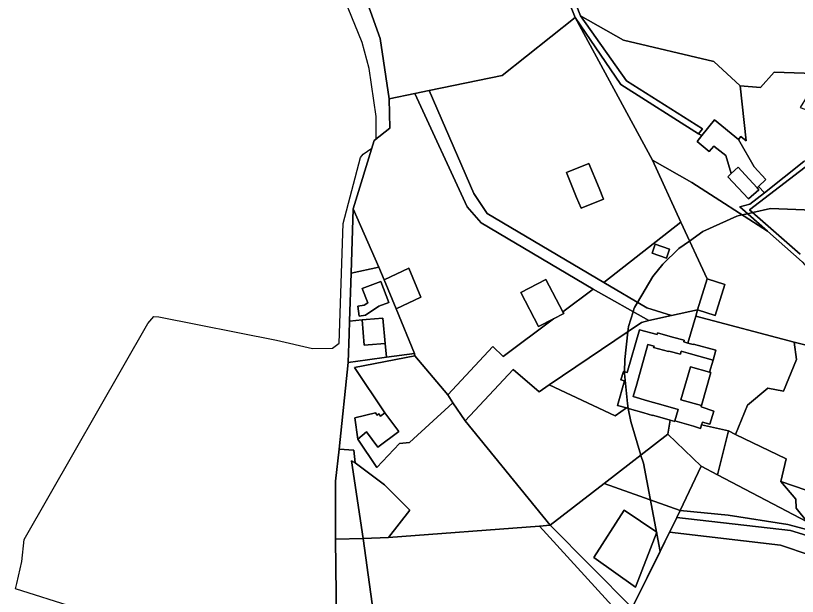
# Model space of a CAD drawing. Extents: x -477304 to -465429, y -1159113 to -1149210.
# Drawn here: x -469136.7 to -468805.4, y -1152635 to -1152388.7 of the extents above; entities that cross this region are included whole.
import ezdxf

# ---------------------------------------------------------------- set-up
doc = ezdxf.new("R2010")
doc.units = 0
for name, color, linetype in [('BPEJ_s', 7, 'Continuous'), ('orna_s', 7, 'Continuous'), ('ostatni_s', 7, 'Continuous'), ('PUPFL_s', 7, 'Continuous'), ('trav_porost_s', 7, 'Continuous'), ('zahrada_s', 7, 'Continuous')]:
    doc.layers.add(name, color=color, linetype=linetype)

msp = doc.modelspace()

# ---------------------------------------------------------------- linework, layer by layer
at = {"layer": 'BPEJ_s'}
for points in [[(-469010.81, -1152529.93), (-469002.33, -1152529.72), (-468999.57, -1152527.6), (-468997.87, -1152476.9), (-468990.45, -1152448.91), (-468989.39, -1152447.42), (-468985.67, -1152444.89), (-468984.68, -1152441.68), (-468983.87, -1152441.04), (-468983.87, -1152431.52), (-468986.84, -1152411.16), (-468989.81, -1152400.13), (-468995.75, -1152385.49), (-468992.36, -1152345.83), (-468994.9, -1152330.35), (-468996.17, -1152317.83), (-468995, -1152315.63), (-468982.18, -1152291.53), (-468967.33, -1152229.6), (-468956.42, -1152199.19), (-468951.81, -1152186.35)], [(-469086.74, -1152647.64), (-469136.66, -1152631.82), (-469136.16, -1152629.61), (-469134.04, -1152620.28), (-469132.98, -1152610.95), (-469080.59, -1152519.32), (-469078.05, -1152516.35), (-469076.02, -1152516.46), (-469026.08, -1152526.32), (-469010.81, -1152529.93), (-469002.33, -1152529.72), (-468999.57, -1152527.6), (-468997.87, -1152476.9), (-468990.45, -1152448.91), (-468989.39, -1152447.42), (-468985.67, -1152444.89), (-468984.68, -1152441.68), (-468983.87, -1152441.04), (-468983.87, -1152431.52), (-468986.84, -1152411.16), (-468989.81, -1152400.13), (-468995.75, -1152385.49)], [(-468799.99, -1152617.52), (-468812.5, -1152613.28), (-468859.51, -1152607.85), (-468863.55, -1152615.99), (-468870.59, -1152578.56), (-468871.66, -1152575.33), (-468871.74, -1152575.1), (-468875.92, -1152560.89), (-468877.01, -1152555.3), (-468877.4, -1152553.26), (-468878.67, -1152540.53), (-468878.66, -1152540.14), (-468878.65, -1152539.75), (-468878.46, -1152534.59), (-468877.22, -1152522.85), (-468876.98, -1152520.6), (-468874.99, -1152514.29), (-468874.66, -1152513.25), (-468874.43, -1152512.54), (-468873.1, -1152510.3), (-468866.58, -1152499.39), (-468862.34, -1152494.08), (-468855.56, -1152487.51), (-468851.02, -1152484.3), (-468845.37, -1152480.3), (-468830.95, -1152473.72), (-468829.96, -1152473.5), (-468828.73, -1152473.23), (-468826.43, -1152472.71), (-468824.28, -1152472.23), (-468816.74, -1152470.54), (-468795.32, -1152471.39)], [(-468795.32, -1152471.39), (-468816.74, -1152470.54), (-468824.28, -1152472.23), (-468826.43, -1152472.71), (-468828.73, -1152473.23), (-468829.96, -1152473.5), (-468830.95, -1152473.72), (-468845.37, -1152480.3), (-468851.02, -1152484.3), (-468855.56, -1152487.51), (-468862.34, -1152494.08), (-468866.58, -1152499.39), (-468873.1, -1152510.3), (-468874.43, -1152512.54), (-468874.66, -1152513.25), (-468874.99, -1152514.29), (-468876.98, -1152520.6), (-468877.22, -1152522.85), (-468878.46, -1152534.59), (-468878.65, -1152539.75), (-468878.66, -1152540.14), (-468878.67, -1152540.53), (-468877.4, -1152553.26), (-468877.01, -1152555.3), (-468875.92, -1152560.89), (-468871.74, -1152575.1), (-468871.66, -1152575.33), (-468870.59, -1152578.56), (-468863.55, -1152615.99), (-468875.41, -1152639.88)], [(-469086.74, -1152647.64), (-469136.66, -1152631.82), (-469136.16, -1152629.61), (-469134.04, -1152620.28), (-469132.98, -1152610.95), (-469080.59, -1152519.32), (-469078.05, -1152516.35), (-469076.02, -1152516.46), (-469026.08, -1152526.32), (-469010.81, -1152529.93)], [(-468785.85, -1152749.76), (-468831.94, -1152758.74), (-468833.26, -1152736.25), (-468875.41, -1152639.88), (-468863.55, -1152615.99), (-468859.51, -1152607.85), (-468812.5, -1152613.28), (-468799.99, -1152617.52)]]:
    msp.add_lwpolyline(points, dxfattribs=at)
at = {"layer": 'orna_s'}
for points in [[(-468980.13, -1152557.2), (-468993.09, -1152537.98), (-468967.46, -1152532.98), (-468953.53, -1152549.54), (-468951.41, -1152552.89), (-468969.73, -1152569.76), (-468973.94, -1152570.19), (-468983.55, -1152580.4), (-468991.6, -1152568.29), (-468987.98, -1152565.21), (-468983.21, -1152571.67), (-468974.3, -1152565.08)], [(-468878.77, -1152598.47), (-468864.91, -1152607.77), (-468873.92, -1152631.15), (-468891.58, -1152618.53)]]:
    msp.add_lwpolyline(points, close=True, dxfattribs=at)
at = {"layer": 'ostatni_s'}
for points in [[(-468920.32, -1152321.98), (-468929.24, -1152287.56), (-468927.23, -1152287.18), (-468917.94, -1152321.66), (-468911.58, -1152352.42), (-468897.2, -1152388.73), (-468877.71, -1152416.31), (-468845.57, -1152436.77), (-468847.29, -1152438.82), (-468880.11, -1152417.89), (-468899.56, -1152389.47), (-468914.1, -1152353.33)], [(-468840.78, -1152408.15), (-468829.54, -1152418.51), (-468827.03, -1152441.76), (-468829.28, -1152439.93), (-468830.28, -1152441.24), (-468840.43, -1152432.94), (-468845.84, -1152439.52), (-468847.29, -1152438.82), (-468845.57, -1152436.77), (-468877.71, -1152416.31), (-468897.2, -1152388.73), (-468879.04, -1152399.05)], [(-468939.33, -1152476.59), (-468945.34, -1152469.74), (-468967.45, -1152421.76), (-468961.35, -1152420.5), (-468942.46, -1152464.09), (-468936.84, -1152472.6), (-468887.41, -1152501.82), (-468869.12, -1152512.66), (-468858.76, -1152515.92), (-468868.36, -1152518.05), (-468891.96, -1152504.65)], [(-468830.28, -1152441.24), (-468823.68, -1152452.81), (-468818.68, -1152458.23), (-468821.79, -1152461.1), (-468822.43, -1152461.68), (-468827.42, -1152456.26), (-468830.47, -1152452.95), (-468833.44, -1152455.72), (-468835.7, -1152447.96), (-468840.81, -1152444), (-468842.68, -1152446.38), (-468847.85, -1152442.01), (-468845.84, -1152439.52), (-468840.43, -1152432.94)], [(-468903.15, -1152455.29), (-468893.7, -1152451.44), (-468889.37, -1152461.87), (-468887.58, -1152466.49), (-468897.03, -1152470.33), (-468898.99, -1152465.77)], [(-468833.44, -1152455.72), (-468830.47, -1152452.95), (-468827.42, -1152456.26), (-468822.43, -1152461.68), (-468821.66, -1152462.51), (-468826.02, -1152466.46), (-468834.82, -1152457.01)], [(-468859.49, -1152487.71), (-468860.81, -1152491.55), (-468866.92, -1152489.45), (-468865.62, -1152485.62)], [(-468975.42, -1152513.05), (-468980.52, -1152500.69), (-468970.09, -1152495.8), (-468964.99, -1152508.12)], [(-468982.73, -1152511.94), (-468988.45, -1152515.76), (-468991.14, -1152516.1), (-468991.68, -1152511.86), (-468988.99, -1152511.52), (-468987.44, -1152510.57), (-468989.77, -1152504.43), (-468981.91, -1152501.46), (-468978.55, -1152510.36)], [(-468904.74, -1152514.26), (-468904.36, -1152514.99), (-468908.7, -1152517.24), (-468915.13, -1152520.58), (-468922.5, -1152506.14), (-468911.95, -1152500.58)], [(-468836.1, -1152502.75), (-468840.17, -1152515.82), (-468847.7, -1152513.47), (-468843.63, -1152500.4)], [(-468981.03, -1152517.02), (-468980.11, -1152527.7), (-468987.25, -1152528.32), (-468988.89, -1152528.46), (-468989.81, -1152517.78), (-468988.17, -1152517.64)], [(-468868.79, -1152528.15), (-468873.43, -1152544.97), (-468874.96, -1152550.26), (-468868.88, -1152552.03), (-468862.22, -1152553.93), (-468855.84, -1152555.74), (-468857.24, -1152560.56), (-468857.33, -1152560.82), (-468859.24, -1152560.27), (-468863.67, -1152558.99), (-468866.69, -1152558.13), (-468866.72, -1152558.26), (-468870.36, -1152557.21), (-468876.46, -1152555.46), (-468877.74, -1152555.09), (-468881.61, -1152553.99), (-468878.57, -1152543.55), (-468880.13, -1152543.12), (-468879.1, -1152539.63), (-468877.54, -1152540.04), (-468872.25, -1152521.91), (-468864.79, -1152523.97), (-468864.59, -1152523.26), (-468858.22, -1152525.04), (-468853.32, -1152526.4), (-468853.52, -1152527.11), (-468851.72, -1152527.61), (-468849.45, -1152528.23), (-468849.38, -1152527.99), (-468839.9, -1152530.58), (-468841.09, -1152534.78), (-468850.59, -1152532.11), (-468854.59, -1152531.03), (-468854.95, -1152532.35), (-468859.87, -1152530.99), (-468859.92, -1152531.21), (-468866.26, -1152529.46), (-468866.08, -1152528.88)], [(-468857.24, -1152560.56), (-468855.84, -1152555.74), (-468862.22, -1152553.93), (-468868.88, -1152552.03), (-468874.96, -1152550.26), (-468873.43, -1152544.97), (-468868.79, -1152528.15), (-468866.08, -1152528.88), (-468866.26, -1152529.46), (-468859.92, -1152531.21), (-468859.87, -1152530.99), (-468854.95, -1152532.35), (-468854.59, -1152531.03), (-468850.59, -1152532.11), (-468841.09, -1152534.78), (-468842.55, -1152539.95), (-468850.71, -1152537.68), (-468854.72, -1152551.62), (-468845.98, -1152554.11), (-468846.13, -1152554.67), (-468840.79, -1152556.4), (-468842.46, -1152562.03), (-468844.01, -1152561.6), (-468845.54, -1152561.09), (-468845.92, -1152562.28), (-468846.4, -1152563.75), (-468849.36, -1152562.82)], [(-468877.74, -1152555.09), (-468876.46, -1152555.46), (-468870.36, -1152557.21), (-468866.72, -1152558.26), (-468866.69, -1152558.13), (-468863.67, -1152558.99), (-468859.24, -1152560.27), (-468860.27, -1152566.23), (-468887.24, -1152587.08), (-468910.1, -1152604.81), (-468946.15, -1152560.59), (-468925.86, -1152538.83), (-468914.83, -1152548.24), (-468910.54, -1152545.35), (-468882.62, -1152558.43)], [(-468842.55, -1152539.95), (-468842.01, -1152540.11), (-468845.98, -1152554.11), (-468854.72, -1152551.62), (-468850.71, -1152537.68)], [(-468974.3, -1152565.08), (-468983.21, -1152571.67), (-468987.98, -1152565.21), (-468991.6, -1152568.29), (-468992.91, -1152559.23), (-468984.17, -1152557.19), (-468983.42, -1152558.2), (-468982.67, -1152557.64), (-468981.98, -1152558.57), (-468980.13, -1152557.2)], [(-468801.25, -1152603.44), (-468805.8, -1152597.63), (-468806.02, -1152593.79), (-468812.37, -1152586.24), (-468790.44, -1152593.75), (-468775.13, -1152599.7), (-468778.69, -1152602.17), (-468778.32, -1152609.87), (-468785.34, -1152607.47), (-468791.29, -1152608.49)], [(-468776.04, -1152616.91), (-468808.22, -1152607.11), (-468856.41, -1152601.61), (-468855.02, -1152598.57), (-468834.69, -1152600.57), (-468809.35, -1152604.49), (-468791.37, -1152609.32), (-468785.16, -1152611.14), (-468770.58, -1152615.93), (-468745.89, -1152619.16), (-468733.34, -1152609.1), (-468713.22, -1152592.98), (-468711.46, -1152591.57), (-468698.26, -1152595.27), (-468697.24, -1152594.11), (-468695.42, -1152595.31), (-468697.41, -1152597.85), (-468711.48, -1152594.22), (-468729.69, -1152608.96), (-468745.82, -1152621.84)]]:
    msp.add_lwpolyline(points, close=True, dxfattribs=at)
for points in [[(-468803.31, -1152493.14), (-468818, -1152480.15), (-468829.78, -1152469.76), (-468825.52, -1152468.68), (-468819.22, -1152463.9), (-468802.58, -1152450.55)], [(-468800.19, -1152451.62), (-468825.6, -1152471.07), (-468804.22, -1152489.91)]]:
    msp.add_lwpolyline(points, dxfattribs=at)
at = {"layer": 'PUPFL_s'}
for points in [[(-468911.58, -1152352.42), (-468917.94, -1152321.66), (-468927.23, -1152287.18), (-468924.43, -1152286.65), (-468912.01, -1152318.25), (-468898, -1152345.46), (-468893.93, -1152352.84), (-468845.93, -1152345.71), (-468811.17, -1152338.32), (-468803.01, -1152337.62), (-468804.27, -1152355.55), (-468802.36, -1152370.38), (-468797.97, -1152379.35), (-468787.93, -1152390.52), (-468776.53, -1152400.21), (-468753.37, -1152410.26), (-468784.54, -1152415.84), (-468798.29, -1152413.25), (-468815.23, -1152412.65), (-468821.05, -1152419.11), (-468829.54, -1152418.51), (-468840.78, -1152408.15), (-468879.04, -1152399.05), (-468897.2, -1152388.73)], [(-468801.25, -1152603.44), (-468839.22, -1152583.49), (-468834.6, -1152564.86), (-468831.54, -1152566.34), (-468810.08, -1152576.69), (-468812.37, -1152586.24), (-468806.02, -1152593.79), (-468805.8, -1152597.63)], [(-468846.15, -1152579.85), (-468839.22, -1152583.49), (-468801.25, -1152603.44), (-468791.29, -1152608.49), (-468791.37, -1152609.32), (-468809.35, -1152604.49), (-468834.69, -1152600.57), (-468855.02, -1152598.57)], [(-468745.82, -1152621.84), (-468729.69, -1152608.96), (-468697.61, -1152607.91), (-468700.56, -1152669.86), (-468728.66, -1152679.08), (-468750.15, -1152721.22), (-468849.28, -1152683.67), (-468875.41, -1152639.88), (-468856.41, -1152601.61), (-468808.22, -1152607.11), (-468776.04, -1152616.91)], [(-468989.39, -1152610.41), (-468982.32, -1152661.73), (-468969.45, -1152692.11), (-468955.27, -1152695.53), (-468954.19, -1152702.26), (-468942.65, -1152706.95), (-468942.59, -1152715.55), (-468932.17, -1152721.77), (-468922.28, -1152726.31), (-468903.6, -1152729.25), (-468895.46, -1152749.27), (-468900.39, -1152748.32), (-468901.47, -1152743.37), (-468913.66, -1152733.91), (-468930.31, -1152734.39), (-468953.26, -1152715.76), (-468965.18, -1152703.95), (-469000.6, -1152657.27), (-469001.11, -1152610.72)]]:
    msp.add_lwpolyline(points, close=True, dxfattribs=at)
msp.add_lwpolyline([(-468990.31, -1152375.28), (-468982.16, -1152398.43), (-468978.29, -1152423.99), (-468978.13, -1152436.45), (-468984.68, -1152441.68), (-468993.6, -1152470.69), (-468994.49, -1152497.9), (-468995.19, -1152518.24), (-468995.37, -1152523.6), (-468995.79, -1152535.82), (-468999.61, -1152572.64), (-469001.08, -1152586.16), (-469001.11, -1152610.72), (-469000.6, -1152657.27), (-468965.18, -1152703.95), (-468953.26, -1152715.76), (-468930.31, -1152734.39), (-468913.66, -1152733.91), (-468901.47, -1152743.37), (-468925.91, -1152766.16), (-468929.26, -1152769.58), (-468999.13, -1152839.09)], dxfattribs=at)
at = {"layer": 'trav_porost_s'}
for points in [[(-468914.1, -1152353.33), (-468899.56, -1152389.47), (-468930.5, -1152414.15), (-468961.35, -1152420.5), (-468967.45, -1152421.76), (-468978.29, -1152423.99), (-468982.16, -1152398.43), (-468990.31, -1152375.28)], [(-468804.22, -1152489.91), (-468825.6, -1152471.07), (-468800.19, -1152451.62)]]:
    msp.add_lwpolyline(points, dxfattribs=at)
for points in [[(-468930.5, -1152414.15), (-468899.56, -1152389.47), (-468866.78, -1152449.98), (-468854.71, -1152476.27), (-468887.41, -1152501.82), (-468936.84, -1152472.6), (-468942.46, -1152464.09), (-468961.35, -1152420.5)], [(-468798.29, -1152413.25), (-468798.26, -1152418.03), (-468804.24, -1152427.61), (-468765.1, -1152441.7), (-468746.29, -1152440.57), (-468751.21, -1152445.23), (-468772.14, -1152444.23), (-468793.54, -1152446.16), (-468802.58, -1152450.55), (-468819.22, -1152463.9), (-468821.79, -1152461.1), (-468818.68, -1152458.23), (-468823.68, -1152452.81), (-468830.28, -1152441.24), (-468829.28, -1152439.93), (-468827.03, -1152441.76), (-468829.54, -1152418.51), (-468821.05, -1152419.11), (-468815.23, -1152412.65)], [(-468978.13, -1152436.45), (-468978.29, -1152423.99), (-468967.45, -1152421.76), (-468945.34, -1152469.74), (-468939.33, -1152476.59), (-468891.96, -1152504.65), (-468904.74, -1152514.26), (-468911.95, -1152500.58), (-468922.5, -1152506.14), (-468915.13, -1152520.58), (-468908.7, -1152517.24), (-468930.02, -1152533.28), (-468934.47, -1152529.07), (-468953.53, -1152549.54), (-468967.46, -1152532.98), (-468967.59, -1152532.04), (-468975.42, -1152513.05), (-468964.99, -1152508.12), (-468970.09, -1152495.8), (-468980.52, -1152500.69), (-468982.71, -1152495.38), (-468993.6, -1152470.69), (-468984.68, -1152441.68)], [(-468784.44, -1152532.92), (-468806.77, -1152527.15), (-468848.4, -1152516.22), (-468847.7, -1152513.47), (-468840.17, -1152515.82), (-468836.1, -1152502.75), (-468843.63, -1152500.4), (-468854.71, -1152476.27), (-468866.78, -1152449.98), (-468850.13, -1152459.42), (-468818, -1152480.15), (-468803.31, -1152493.14), (-468778.08, -1152521.89), (-468769.05, -1152537.02)], [(-468903.15, -1152455.29), (-468898.99, -1152465.77), (-468897.03, -1152470.33), (-468887.58, -1152466.49), (-468889.37, -1152461.87), (-468893.7, -1152451.44)], [(-468994.49, -1152497.9), (-468993.6, -1152470.69), (-468982.71, -1152495.38)], [(-468847.7, -1152513.47), (-468858.76, -1152515.92), (-468869.12, -1152512.66), (-468887.41, -1152501.82), (-468854.71, -1152476.27), (-468843.63, -1152500.4)], [(-468859.49, -1152487.71), (-468865.62, -1152485.62), (-468866.92, -1152489.45), (-468860.81, -1152491.55)], [(-468979.43, -1152533.52), (-468980.11, -1152527.7), (-468981.03, -1152517.02), (-468988.17, -1152517.64), (-468989.81, -1152517.78), (-468995.19, -1152518.24), (-468994.49, -1152497.9), (-468982.71, -1152495.38), (-468980.52, -1152500.69), (-468975.42, -1152513.05), (-468967.59, -1152532.04)], [(-468988.45, -1152515.76), (-468982.73, -1152511.94), (-468978.55, -1152510.36), (-468981.91, -1152501.46), (-468989.77, -1152504.43), (-468987.44, -1152510.57), (-468988.99, -1152511.52), (-468991.68, -1152511.86), (-468991.14, -1152516.1)], [(-468891.96, -1152504.65), (-468868.36, -1152518.05), (-468871.35, -1152518.89), (-468910.54, -1152545.35), (-468914.83, -1152548.24), (-468925.86, -1152538.83), (-468946.15, -1152560.59), (-468951.41, -1152552.89), (-468953.53, -1152549.54), (-468934.47, -1152529.07), (-468930.02, -1152533.28), (-468908.7, -1152517.24), (-468904.36, -1152514.99), (-468904.74, -1152514.26)], [(-468851.72, -1152527.61), (-468853.52, -1152527.11), (-468853.32, -1152526.4), (-468858.22, -1152525.04), (-468864.59, -1152523.26), (-468864.79, -1152523.97), (-468872.25, -1152521.91), (-468877.54, -1152540.04), (-468879.1, -1152539.63), (-468880.13, -1152543.12), (-468878.57, -1152543.55), (-468881.61, -1152553.99), (-468877.74, -1152555.09), (-468882.62, -1152558.43), (-468910.54, -1152545.35), (-468871.35, -1152518.89), (-468868.36, -1152518.05), (-468858.76, -1152515.92), (-468847.7, -1152513.47), (-468848.4, -1152516.22)], [(-468848.4, -1152516.22), (-468806.77, -1152527.15), (-468805.76, -1152534.55), (-468811.29, -1152547.91), (-468817.93, -1152546.75), (-468826.47, -1152553.9), (-468831.54, -1152566.34), (-468834.6, -1152564.86), (-468845.92, -1152562.28), (-468845.54, -1152561.09), (-468844.01, -1152561.6), (-468842.46, -1152562.03), (-468840.79, -1152556.4), (-468846.13, -1152554.67), (-468845.98, -1152554.11), (-468842.01, -1152540.11), (-468842.55, -1152539.95), (-468841.09, -1152534.78), (-468839.9, -1152530.58), (-468849.38, -1152527.99), (-468849.45, -1152528.23), (-468851.72, -1152527.61)], [(-468826.47, -1152553.9), (-468817.93, -1152546.75), (-468811.29, -1152547.91), (-468805.76, -1152534.55), (-468806.77, -1152527.15), (-468784.44, -1152532.92), (-468784.93, -1152534.59), (-468768.89, -1152545.04), (-468767.31, -1152552.95), (-468748.07, -1152567.91), (-468750.55, -1152586.02), (-468749.05, -1152591.83), (-468753.18, -1152596.36), (-468758.9, -1152593.82), (-468769.09, -1152603.22), (-468775.13, -1152599.7), (-468790.44, -1152593.75), (-468812.37, -1152586.24), (-468810.08, -1152576.69), (-468831.54, -1152566.34)], [(-468995.79, -1152535.82), (-468987.52, -1152534.69), (-468979.43, -1152533.52), (-468967.59, -1152532.04), (-468967.46, -1152532.98), (-468993.09, -1152537.98), (-468980.13, -1152557.2), (-468981.98, -1152558.57), (-468982.67, -1152557.64), (-468983.42, -1152558.2), (-468984.17, -1152557.19), (-468992.91, -1152559.23), (-468991.6, -1152568.29), (-468983.55, -1152580.4), (-468973.94, -1152570.19), (-468969.73, -1152569.76), (-468951.41, -1152552.89), (-468946.15, -1152560.59), (-468910.1, -1152604.81), (-468914.64, -1152605.27), (-468978.66, -1152609.98), (-468969.6, -1152598.39), (-468980.38, -1152587.72), (-468992.82, -1152578.41), (-468993.36, -1152573), (-468999.61, -1152572.64)], [(-468846.4, -1152563.75), (-468845.92, -1152562.28), (-468834.6, -1152564.86), (-468839.22, -1152583.49), (-468846.15, -1152579.85), (-468860.27, -1152566.23), (-468859.24, -1152560.27), (-468857.33, -1152560.82), (-468857.24, -1152560.56), (-468849.36, -1152562.82)], [(-468993.36, -1152573), (-468992.82, -1152578.41), (-468994.29, -1152577.5), (-468989.39, -1152610.41), (-469001.11, -1152610.72), (-469001.08, -1152586.16), (-468999.61, -1152572.64)], [(-468978.66, -1152609.98), (-468989.39, -1152610.41), (-468994.29, -1152577.5), (-468992.82, -1152578.41), (-468980.38, -1152587.72), (-468969.6, -1152598.39)], [(-468875.41, -1152639.88), (-468910.1, -1152604.81), (-468887.24, -1152587.08), (-468855.02, -1152598.57), (-468856.41, -1152601.61)], [(-468864.91, -1152607.77), (-468878.77, -1152598.47), (-468891.58, -1152618.53), (-468873.92, -1152631.15)], [(-468882.03, -1152699.93), (-468882.59, -1152706.49), (-468887.9, -1152705.7), (-468889.66, -1152717.57), (-468881.75, -1152718.74), (-468879.98, -1152729.57), (-468884.84, -1152740.61), (-468903.6, -1152729.25), (-468922.28, -1152726.31), (-468932.17, -1152721.77), (-468942.59, -1152715.55), (-468942.65, -1152706.95), (-468954.19, -1152702.26), (-468955.27, -1152695.53), (-468969.45, -1152692.11), (-468982.32, -1152661.73), (-468989.39, -1152610.41), (-468978.66, -1152609.98), (-468914.64, -1152605.27), (-468882.38, -1152640.61), (-468882.38, -1152659.66), (-468889.71, -1152687.24), (-468890.66, -1152690.7)], [(-468875.41, -1152639.88), (-468871.98, -1152655.93), (-468873.03, -1152684.23), (-468889.71, -1152687.24), (-468882.38, -1152659.66), (-468882.38, -1152640.61), (-468914.64, -1152605.27), (-468910.1, -1152604.81)]]:
    msp.add_lwpolyline(points, close=True, dxfattribs=at)
at = {"layer": 'zahrada_s'}
for points in [[(-468847.29, -1152438.82), (-468845.84, -1152439.52), (-468847.85, -1152442.01), (-468842.68, -1152446.38), (-468840.81, -1152444), (-468835.7, -1152447.96), (-468833.44, -1152455.72), (-468834.82, -1152457.01), (-468826.02, -1152466.46), (-468821.66, -1152462.51), (-468822.43, -1152461.68), (-468821.79, -1152461.1), (-468819.22, -1152463.9), (-468825.52, -1152468.68), (-468829.78, -1152469.76), (-468818, -1152480.15), (-468850.13, -1152459.42), (-468866.78, -1152449.98), (-468899.56, -1152389.47), (-468880.11, -1152417.89)], [(-468987.25, -1152528.32), (-468980.11, -1152527.7), (-468979.43, -1152533.52), (-468987.52, -1152534.69), (-468995.79, -1152535.82), (-468995.37, -1152523.6), (-468995.19, -1152518.24), (-468989.81, -1152517.78), (-468988.89, -1152528.46)], [(-468860.27, -1152566.23), (-468846.15, -1152579.85), (-468855.02, -1152598.57), (-468887.24, -1152587.08)]]:
    msp.add_lwpolyline(points, close=True, dxfattribs=at)

doc.saveas('drawing.dxf')
